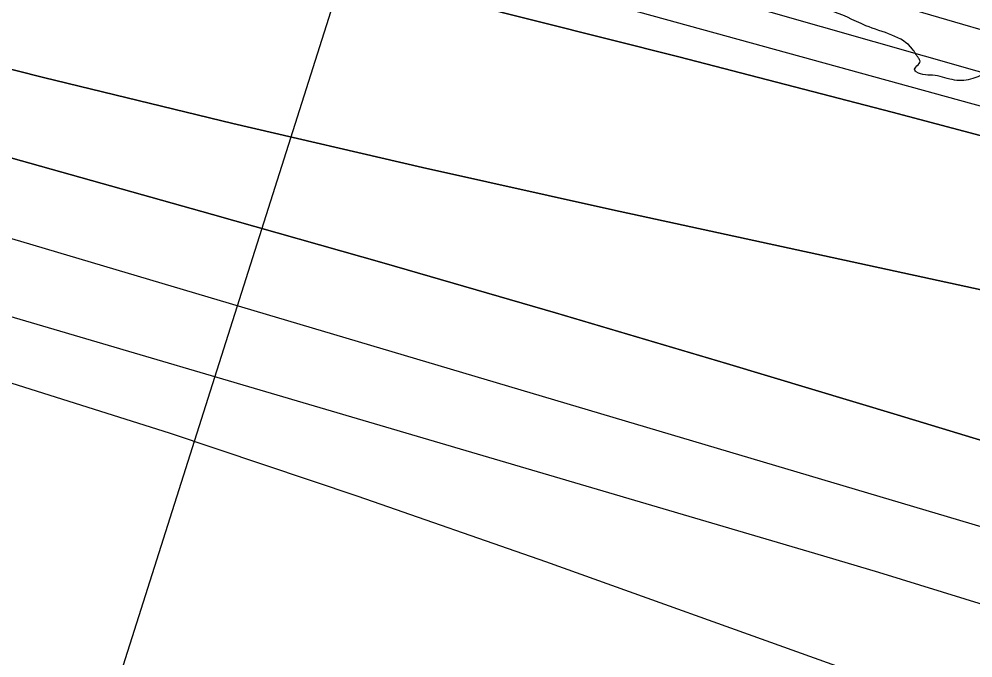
# Model space of a CAD drawing. Extents: x 3329297 to 3367176, y 649250 to 674653.
# Drawn here: x 3334603.9 to 3335094.8, y 671175.8 to 671504.8 of the extents above; entities that cross this region are included whole.
import ezdxf

# ---------------------------------------------------------------- set-up
doc = ezdxf.new("R2010")
doc.units = 0
for name, color, linetype in [('V-RIVR-EDGE', 7, 'Continuous'), ('V-RIVR-RANG', 7, 'Continuous'), ('V-TOPO-DPTH', 7, 'Continuous'), ('V-TOPO-MAJR', 7, 'Continuous'), ('V-TOPO-MINR', 7, 'Continuous')]:
    doc.layers.add(name, color=color, linetype=linetype)

msp = doc.modelspace()

# ---------------------------------------------------------------- linework, layer by layer
at = {"layer": 'V-RIVR-EDGE'}
msp.add_spline([(3339166.35, 669632.45), (3339148.52, 669636.37), (3339138.83, 669636.78), (3339122.94, 669641.48), (3339105.12, 669646.95), (3339096.99, 669652.01), (3339093.12, 669656.29), (3339089.26, 669664.44), (3339086.56, 669669.1), (3339078.82, 669674.94), (3339053.64, 669688.18), (3339028.47, 669702.21), (3339020.72, 669706.49), (3339018, 669704.17), (3339012.57, 669704.57), (3339008.7, 669708.07), (3339008.32, 669710.4), (3339007.94, 669713.12), (3339007.56, 669715.06), (3338988.58, 669723.63), (3338974.64, 669732.59), (3338973.09, 669734.53), (3338972.71, 669738.02), (3338974.27, 669740.35), (3338974.28, 669743.84), (3338966.94, 669753.94), (3338965.01, 669758.6), (3338963.85, 669760.54), (3338956.49, 669764.43), (3338944.87, 669769.5), (3338928.21, 669778.08), (3338920.86, 669785.07), (3338906.56, 669803.34), (3338897.28, 669814.22), (3338888, 669824.71), (3338880.26, 669833.26), (3338874.07, 669838.71), (3338867.87, 669840.27), (3338862.06, 669843), (3338858.57, 669843.01), (3338858.58, 669844.95), (3338858.24, 669867.83), (3338860.58, 669870.93), (3338861.75, 669873.25), (3338861.76, 669876.35), (3338860.21, 669879.46), (3338854.02, 669882.58), (3338849.02, 669903.14), (3338843.63, 669917.51), (3338832.81, 669931.11), (3338822.75, 669940.83), (3338804.56, 669955.22), (3338800.68, 669956.78), (3338796.03, 669956.79), (3338788.66, 669955.26), (3338782.44, 669952.17), (3338775.47, 669955.68), (3338770.44, 669960.35), (3338765.41, 669965.01), (3338754.18, 669972.41), (3338742.57, 669981.36), (3338728.24, 669988.76), (3338714.68, 669995), (3338701.13, 670003.56), (3338693.4, 670012.11), (3338687.99, 670020.27), (3338682.59, 670033.47), (3338677.18, 670040.46), (3338665.17, 670046.31), (3338655.1, 670048.66), (3338655.48, 670045.95), (3338653.54, 670045.56), (3338643.46, 670046.36), (3338635.32, 670050.26), (3338633, 670052.98), (3338626.41, 670055.33), (3338615.17, 670057.29), (3338608.97, 670058.08), (3338601.61, 670062.76), (3338592.32, 670069.37), (3338582.25, 670071.72), (3338574.11, 670074.46), (3338568.3, 670078.74), (3338562.5, 670084.57), (3338561.34, 670087.67), (3338554.75, 670088.85), (3338551.26, 670089.25), (3338548.94, 670091.97), (3338544.31, 670098.58), (3338517.19, 670108.73), (3338513.32, 670111.84), (3338511.39, 670115.72), (3338497.82, 670118.86), (3338480, 670125.88), (3338471.48, 670130.17), (3338466.45, 670134.83), (3338451.73, 670140.3), (3338441.26, 670142.65), (3338438.16, 670142.27), (3338431.18, 670145.39), (3338420.34, 670150.07), (3338407.93, 670152.43), (3338393.21, 670156.73), (3338378.49, 670165.69), (3338345.2, 670189.43), (3338316.55, 670206.56), (3338280.93, 670231.47), (3338237.55, 670254.45), (3338210.45, 670270.81), (3338182.57, 670289.88), (3338148.9, 670317.5), (3338126.07, 670336.94), (3338116.01, 670348.22), (3338106.73, 670356.77), (3338093.56, 670363.78), (3338076.9, 670368.87), (3338057.53, 670376.28), (3338042.81, 670383.3), (3338026.54, 670392.65), (3338007.18, 670402.39), (3337994, 670405.52), (3337971.52, 670413.34), (3337948.66, 670420.76), (3337916.51, 670434.03), (3337912.65, 670440.63), (3337911.11, 670448.78), (3337908.8, 670453.82), (3337904.54, 670455.77), (3337890.98, 670459.68), (3337883.62, 670464.74), (3337879.36, 670466.69), (3337872.38, 670467.1), (3337862.68, 670467.12), (3337849.88, 670465.99), (3337839.8, 670463.69), (3337826.22, 670462.56), (3337810.72, 670465.7), (3337802.19, 670469.21), (3337788.25, 670478.16), (3337779.73, 670480.51), (3337774.3, 670481.69), (3337768.89, 670486.74), (3337764.63, 670490.63), (3337755.72, 670494.92), (3337749.13, 670496.88), (3337745.26, 670497.27), (3337740.6, 670495.35), (3337738.66, 670496.13), (3337735.18, 670499.24), (3337729.76, 670503.52), (3337724.73, 670508.18), (3337720.08, 670512.07), (3337706.13, 670514.43), (3337677.86, 670531.18), (3337643.77, 670545.22), (3337600.78, 670567.05), (3337560.1, 670585.37), (3337510.14, 670611.87), (3337463.28, 670636.42), (3337442.36, 670644.22), (3337416.78, 670652.43), (3337405.55, 670657.5), (3337401.68, 670661.39), (3337400.13, 670663.33), (3337395.49, 670665.67), (3337388.89, 670666.07), (3337376.88, 670670.76), (3337362.94, 670677.77), (3337340.87, 670690.62), (3337309.5, 670706.99), (3337291.29, 670714.79), (3337276.18, 670722.97), (3337252.56, 670736.99), (3337220.04, 670756.85), (3337154.99, 670798.5), (3337124.41, 670821.07), (3337111.24, 670827.31), (3337094.19, 670832.78), (3337075.97, 670836.7), (3337050.39, 670842.59), (3337028.69, 670849.62), (3337007.78, 670860.53), (3336991.89, 670867.94), (3336983.37, 670871.06), (3336969.03, 670873.42), (3336939.95, 670875.43), (3336901.97, 670884.45), (3336863.6, 670895.79), (3336821.37, 670910.63), (3336786.5, 670926.23), (3336740.02, 670949.61), (3336682.31, 670976.12), (3336635.44, 670997.18), (3336603.68, 671013.55), (3336585.47, 671022.51), (3336583.15, 671026.4), (3336580.06, 671031.06), (3336576.19, 671034.56), (3336549.46, 671045.09), (3336500.24, 671058.01), (3336451.41, 671070.16), (3336425.44, 671074.49), (3336399.85, 671076.49), (3336361.07, 671078.91), (3336337.43, 671082.85), (3336313.4, 671088.34), (3336290.92, 671094.6), (3336280.46, 671097.34), (3336275.41, 671097.35), (3336257.58, 671097.39), (3336194.82, 671123.92), (3336129.35, 671154.33), (3336078.61, 671179.66), (3336032.91, 671203.04), (3335979.46, 671230.32), (3335943.05, 671245.54), (3335907.79, 671259.2), (3335894.23, 671264.66), (3335887.64, 671265.45), (3335873.31, 671273.63), (3335871.38, 671277.13), (3335862.86, 671281.41), (3335831.09, 671293.51), (3335799.33, 671308.72), (3335763.7, 671327.42), (3335724.58, 671346.9), (3335714.51, 671351.97), (3335703.27, 671355.1), (3335699.01, 671358.21), (3335680.04, 671369.9), (3335645.95, 671385.49), (3335603.71, 671399.17), (3335573.09, 671406.61), (3335518.06, 671419.93), (3335470.4, 671436.73), (3335433.98, 671449.62), (3335405.32, 671465.97), (3335397.96, 671471.03), (3335385.94, 671471.06), (3335366.94, 671468.78), (3335345.98, 671463.02), (3335338.62, 671464.59), (3335338.62, 671467.3), (3335339.03, 671475.83), (3335337.87, 671478.94), (3335334.39, 671482.05), (3335319.67, 671486.74), (3335303, 671491.05), (3335280.12, 671488.39), (3335259.15, 671479.52), (3335245.56, 671472.19), (3335233.15, 671471.44), (3335223.85, 671474.18), (3335210.68, 671481.97), (3335198.67, 671485.88), (3335156.4, 671487.53), (3335124.61, 671488.39), (3335114.13, 671484.92), (3335094.71, 671474.11), (3335085.4, 671473.36), (3335075.32, 671475.71), (3335065.63, 671477.67), (3335064.86, 671478.45), (3335067.59, 671483.1), (3335066.81, 671484.65), (3335063.72, 671489.31), (3335039.71, 671501.39), (3335020.73, 671509.2), (3335003.28, 671511.95), (3334994.76, 671515.46), (3334990.89, 671517.03), (3334963, 671533.38), (3334933.18, 671549.36), (3334916.12, 671551.34), (3334894.42, 671557.6), (3334863.43, 671571.25), (3334847.95, 671581.75), (3334834.78, 671587.99), (3334809.21, 671598.53), (3334767.76, 671617.24), (3334744.9, 671627.77), (3334711.2, 671642.2), (3334691.44, 671649.23), (3334670.12, 671653.16), (3334647.65, 671659.81), (3334620.14, 671672.29), (3334605.42, 671678.53), (3334581, 671683.24), (3334555.81, 671689.12), (3334542.23, 671688.38), (3334534.09, 671688.79), (3334531.39, 671696.55), (3334523.66, 671706.27), (3334505.85, 671714.84), (3334480.26, 671719.17), (3334460.49, 671721.93), (3334457, 671720.39), (3334455.05, 671716.91), (3334456.59, 671713.8), (3334463.19, 671714.56), (3334467.45, 671712.22), (3334467.44, 671710.28), (3334462.78, 671708.35), (3334446.88, 671706.84), (3334429.04, 671707.66), (3334403.46, 671713.93), (3334397.66, 671718.6), (3334391.46, 671722.88), (3334378.67, 671723.69), (3334340.28, 671727.27), (3334305.39, 671730.07), (3334290.26, 671730.11), (3334281.35, 671731.68), (3334271.66, 671734.81), (3334266.23, 671735.6), (3334258.08, 671732.9), (3334246.43, 671726.73), (3334241.39, 671726.35), (3334232.48, 671729.48), (3334218.91, 671729.9), (3334190.6, 671730.74), (3334178.97, 671731.94), (3334163.47, 671737.4), (3334156.1, 671736.65), (3334151.44, 671732.39), (3334148.33, 671732.4), (3334142.53, 671735.91), (3334132.83, 671736.32), (3334110.73, 671737.53), (3334106.86, 671739.48), (3334099.89, 671744.15), (3334081.28, 671748.08), (3334072.75, 671747.71), (3334041.74, 671753.61), (3334018.09, 671757.54), (3334010.35, 671760.28), (3333999.89, 671767.67), (3333992.15, 671771.95), (3333987.1, 671771.19), (3333984.38, 671768.48), (3333980.12, 671768.49), (3333976.64, 671772.77), (3333969.66, 671775.11), (3333958.81, 671778.24), (3333949.91, 671783.31), (3333945.64, 671782.93), (3333941.37, 671782.16), (3333931.3, 671788.01), (3333925.87, 671788.02), (3333915.4, 671788.82), (3333900.29, 671791.57), (3333878.2, 671798.61), (3333856.9, 671811.07), (3333845.68, 671822.73), (3333832.9, 671828.97), (3333818.18, 671834.82), (3333817.41, 671837.15), (3333813.53, 671837.55), (3333800.36, 671841.85), (3333795.71, 671844.96), (3333793.79, 671851.56), (3333792.24, 671854.28), (3333782.95, 671858.18), (3333767.85, 671869.46), (3333755.47, 671879.57), (3333746.17, 671884.64), (3333742.68, 671886.2), (3333733.76, 671885.83), (3333720.97, 671886.64), (3333714.38, 671889.76), (3333707.8, 671895.2), (3333701.62, 671902.59), (3333696.98, 671908.42), (3333690.4, 671913.09), (3333677.23, 671920.49), (3333664.47, 671934.87), (3333650.92, 671945.76), (3333635.04, 671952), (3333625.75, 671959.78), (3333617.63, 671968.72), (3333606.39, 671969.91), (3333600.97, 671974.19), (3333597.87, 671978.08), (3333590.14, 671988.96), (3333572.36, 672009.16), (3333553.4, 672029.38), (3333532.11, 672045.72), (3333511.21, 672062.06), (3333486.44, 672080.35), (3333466.3, 672090.87), (3333451.59, 672102.92), (3333445.79, 672109.53), (3333446.58, 672114.96), (3333429.16, 672126.25), (3333421.43, 672137.9), (3333420.68, 672148.76), (3333415.26, 672151.1), (3333404.71, 672151.61)], degree=3, dxfattribs=at)
at = {"layer": 'V-RIVR-RANG'}
msp.add_line((3335003.66, 672263.01), (3334580.02, 670928.64), dxfattribs=at)
at = {"layer": 'V-TOPO-DPTH'}
for points in [[(3336568.33, 670959.43), (3336013.25, 671169.68), (3335986.6, 671179.73), (3335959.92, 671189.73), (3335933.22, 671199.65), (3335906.49, 671209.52), (3335826.24, 671239.01), (3335759.26, 671263.28), (3335692.15, 671287.15), (3335624.82, 671310.41), (3335557.36, 671333.28), (3335329.99, 671409.19), (3335304.86, 671417.39), (3335279.66, 671425.37), (3335254.36, 671433.01), (3335228.99, 671440.42), (3334753.05, 671576.09), (3334687.65, 671594.63), (3334622.21, 671613.06), (3334556.73, 671631.3)], [(3336568.33, 670959.43), (3336013.25, 671169.68), (3335986.6, 671179.73), (3335959.92, 671189.73), (3335933.22, 671199.65), (3335906.49, 671209.52), (3335826.24, 671239.01), (3335759.26, 671263.28), (3335692.15, 671287.15), (3335624.82, 671310.41), (3335557.36, 671333.28), (3335329.99, 671409.19), (3335304.86, 671417.39), (3335279.66, 671425.37), (3335254.36, 671433.01), (3335228.99, 671440.42), (3334753.05, 671576.09), (3334687.65, 671594.63), (3334622.21, 671613.06), (3334556.73, 671631.3)], [(3334388.23, 671617.01), (3334612.96, 671565.53), (3334723.34, 671539.65), (3334833.53, 671513.02), (3334943.44, 671485.27), (3335053.17, 671456.77), (3335248.59, 671404.94), (3335260.44, 671401.69), (3335272.25, 671398.31), (3335284, 671394.72), (3335295.71, 671391), (3335373.28, 671365.6), (3335423.66, 671348.82), (3335473.92, 671331.71), (3335524, 671314.09), (3335573.97, 671296.13), (3335929.91, 671166.13), (3335941.22, 671161.95), (3335952.51, 671157.69), (3335963.76, 671153.34), (3335974.98, 671148.92), (3336067.07, 671112.17), (3336124.17, 671088.97), (3336181.05, 671065.27)], [(3336181.05, 671065.27), (3336124.17, 671088.97), (3336067.07, 671112.17), (3335974.98, 671148.92), (3335963.76, 671153.34), (3335952.51, 671157.69), (3335941.22, 671161.95), (3335929.91, 671166.13), (3335573.97, 671296.13), (3335524, 671314.09), (3335473.92, 671331.71), (3335423.66, 671348.82), (3335373.28, 671365.6), (3335295.71, 671391), (3335284, 671394.72), (3335272.25, 671398.31), (3335260.44, 671401.69), (3335248.59, 671404.94), (3335053.17, 671456.77), (3334943.44, 671485.27), (3334833.53, 671513.02), (3334723.34, 671539.65), (3334612.96, 671565.53), (3334388.23, 671617.01)], [(3336780.8, 670656.12), (3335991.84, 670987.78), (3335955.59, 671001.14), (3335919.26, 671014.3), (3335882.83, 671027.15), (3335846.32, 671039.81), (3335835.6, 671043.48), (3335793.67, 671057.79), (3335751.73, 671072.06), (3335709.77, 671086.28), (3335667.79, 671100.46), (3335295.98, 671225.76), (3335263.71, 671236.48), (3335231.39, 671247), (3335198.97, 671257.24), (3335166.49, 671267.3), (3335055.88, 671301), (3334967.96, 671327.48), (3334879.94, 671353.56), (3334791.74, 671379.07), (3334703.43, 671404.18), (3334375.38, 671496.31)], [(3334375.38, 671496.31), (3334703.43, 671404.18), (3334791.74, 671379.07), (3334879.94, 671353.56), (3334967.96, 671327.48), (3335055.88, 671301), (3335166.49, 671267.3), (3335198.97, 671257.24), (3335231.39, 671247), (3335263.71, 671236.48), (3335295.98, 671225.76), (3335667.79, 671100.46), (3335709.77, 671086.28), (3335751.73, 671072.06), (3335793.67, 671057.79), (3335835.6, 671043.48), (3335846.32, 671039.81), (3335882.83, 671027.15), (3335919.26, 671014.3), (3335955.59, 671001.14), (3335991.84, 670987.78), (3336780.8, 670656.12)], [(3334519.27, 671499.19), (3334616.45, 671474.69), (3334713.81, 671450.95), (3334811.45, 671428.35), (3334909.26, 671406.52), (3335200.32, 671343.34), (3335227.16, 671337.08), (3335253.85, 671330.27), (3335280.33, 671322.65), (3335306.65, 671314.49), (3335592.62, 671220.97), (3335650.83, 671201.08), (3335708.65, 671180.18), (3335765.91, 671157.75), (3335822.78, 671134.31), (3335889.72, 671105.67), (3335912.79, 671095.69), (3335935.79, 671085.57), (3335958.71, 671075.25), (3335981.57, 671064.8), (3336024.87, 671044.77), (3336069.52, 671024.66), (3336114.42, 671005.14), (3336159.71, 670986.52)], [(3334519.27, 671499.19), (3334616.45, 671474.69), (3334713.81, 671450.95), (3334811.45, 671428.35), (3334909.26, 671406.52), (3335200.32, 671343.34), (3335227.16, 671337.08), (3335253.85, 671330.27), (3335280.33, 671322.65), (3335306.65, 671314.49), (3335592.62, 671220.97), (3335650.83, 671201.08), (3335708.65, 671180.18), (3335765.91, 671157.75), (3335822.78, 671134.31), (3335889.72, 671105.67), (3335912.79, 671095.69), (3335935.79, 671085.57), (3335958.71, 671075.25), (3335981.57, 671064.8), (3336024.87, 671044.77), (3336069.52, 671024.66), (3336114.42, 671005.14), (3336159.71, 670986.52)]]:
    msp.add_lwpolyline(points, dxfattribs=at)
at = {"layer": 'V-TOPO-MAJR'}
msp.add_lwpolyline([(3336703.56, 670649.65), (3335910.18, 670975.35), (3335892.72, 670981.52), (3335875.23, 670987.58), (3335554.94, 671096.99), (3335499.37, 671115.82), (3335443.75, 671134.48), (3335388.03, 671152.86), (3335332.25, 671171.07), (3335245.61, 671199.12), (3335233.1, 671203.12), (3335220.56, 671207.06), (3335208, 671210.91), (3335195.42, 671214.69), (3334355.15, 671464.35)], dxfattribs=at)
at = {"layer": 'V-TOPO-MINR'}
for points in [[(3336645.9, 670952.8), (3336032.85, 671180.51), (3335998.29, 671193.33), (3335963.73, 671206.13), (3335929.15, 671218.91), (3335894.56, 671231.66), (3335882.46, 671236.12), (3335841.77, 671250.96), (3335801.02, 671265.63), (3335760.19, 671280.05), (3335719.29, 671294.3), (3335352.71, 671420.76), (3335318.7, 671432.25), (3335284.6, 671443.43), (3335250.35, 671454.17), (3335216.01, 671464.61), (3335115.47, 671494.46), (3335030.71, 671519.32), (3334945.84, 671543.82), (3334860.81, 671567.75), (3334775.68, 671591.32), (3334427.53, 671686.46)], [(3336568.33, 670959.43), (3336013.25, 671169.68), (3335986.6, 671179.73), (3335959.92, 671189.73), (3335933.22, 671199.65), (3335906.49, 671209.52), (3335826.24, 671239.01), (3335759.26, 671263.28), (3335692.15, 671287.15), (3335624.82, 671310.41), (3335557.36, 671333.28), (3335329.99, 671409.19), (3335304.86, 671417.39), (3335279.66, 671425.37), (3335254.36, 671433.01), (3335228.99, 671440.42), (3334753.05, 671576.09), (3334687.65, 671594.63), (3334622.21, 671613.06), (3334556.73, 671631.3)], [(3336275.84, 671049.71), (3335993.93, 671159.11), (3335975.07, 671166.37), (3335956.18, 671173.56), (3335937.25, 671180.64), (3335918.29, 671187.65), (3335735.55, 671254.61), (3335659.4, 671282.07), (3335583.06, 671309), (3335506.45, 671335.13), (3335429.65, 671360.73), (3335311.44, 671399.45), (3335293.57, 671405.16), (3335275.65, 671410.7), (3335257.65, 671415.99), (3335239.59, 671421.1), (3334519.31, 671619.54)], [(3336181.05, 671065.27), (3336124.17, 671088.97), (3336067.07, 671112.17), (3335974.98, 671148.92), (3335963.76, 671153.34), (3335952.51, 671157.69), (3335941.22, 671161.95), (3335929.91, 671166.13), (3335573.97, 671296.13), (3335524, 671314.09), (3335473.92, 671331.71), (3335423.66, 671348.82), (3335373.28, 671365.6), (3335295.71, 671391), (3335284, 671394.72), (3335272.25, 671398.31), (3335260.44, 671401.69), (3335248.59, 671404.94), (3335053.17, 671456.77), (3334943.44, 671485.27), (3334833.53, 671513.02), (3334723.34, 671539.65), (3334612.96, 671565.53), (3334388.23, 671617.01)], [(3336780.8, 670656.12), (3335991.84, 670987.78), (3335955.59, 671001.14), (3335919.26, 671014.3), (3335882.83, 671027.15), (3335846.32, 671039.81), (3335835.6, 671043.48), (3335793.67, 671057.79), (3335751.73, 671072.06), (3335709.77, 671086.28), (3335667.79, 671100.46), (3335295.98, 671225.76), (3335263.71, 671236.48), (3335231.39, 671247), (3335198.97, 671257.24), (3335166.49, 671267.3), (3335055.88, 671301), (3334967.96, 671327.48), (3334879.94, 671353.56), (3334791.74, 671379.07), (3334703.43, 671404.18), (3334375.38, 671496.31)], [(3336159.71, 670986.52), (3336114.42, 671005.14), (3336069.52, 671024.66), (3336024.87, 671044.77), (3335981.57, 671064.8), (3335958.71, 671075.25), (3335935.79, 671085.57), (3335912.79, 671095.69), (3335889.72, 671105.67), (3335822.78, 671134.31), (3335765.91, 671157.75), (3335708.65, 671180.18), (3335650.83, 671201.08), (3335592.62, 671220.97), (3335306.65, 671314.49), (3335280.33, 671322.65), (3335253.85, 671330.27), (3335227.16, 671337.08), (3335200.32, 671343.34), (3334909.26, 671406.52), (3334811.45, 671428.35), (3334713.81, 671450.95), (3334616.45, 671474.69), (3334519.27, 671499.19)], [(3334358.25, 671422.77), (3335013.2, 671229.77), (3335046.14, 671219.93), (3335079.02, 671209.93), (3335111.83, 671199.69), (3335144.59, 671189.29), (3335177.27, 671178.64), (3335209.9, 671167.83), (3335242.45, 671156.79), (3335274.94, 671145.58), (3335769.82, 670972.84), (3335791.52, 670964.79), (3335813, 670956.21), (3335834.13, 670946.81), (3335855.03, 670936.86), (3335875.03, 670926.88), (3336707.54, 670617.4)], [(3335169.69, 671119.57), (3334874.98, 671225.25), (3334778.34, 671258.94), (3334681.32, 671291.49), (3334583.74, 671322.32)]]:
    msp.add_lwpolyline(points, dxfattribs=at)

doc.saveas('drawing.dxf')
